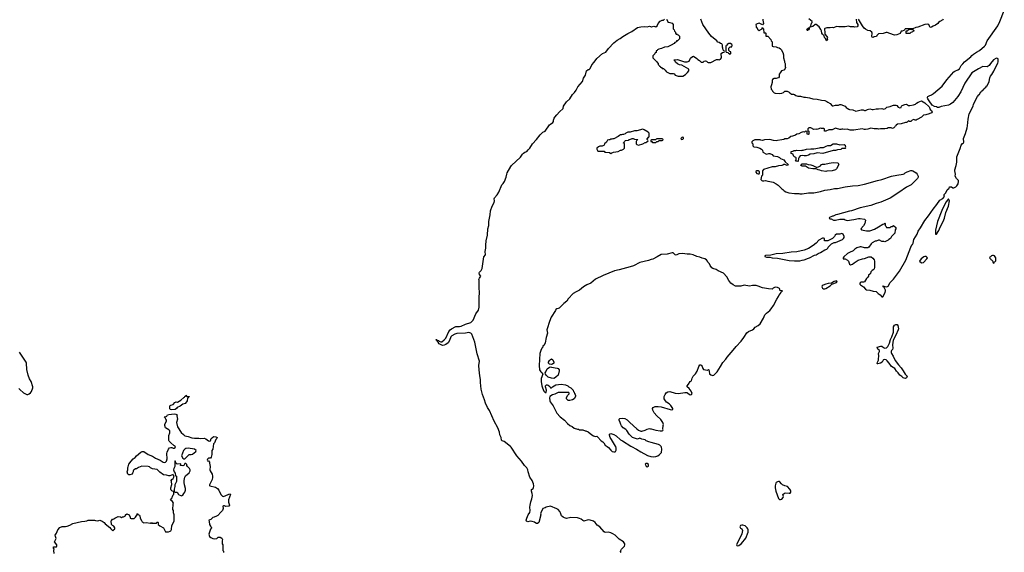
# Model space of a CAD drawing. Header units: inches. Extents: x 1934316 to 2140091, y 524953 to 667329.
# Tile 315 of 384: x 2068259 to 2086570, y 558033 to 567942. Entities that reach past the tile are written whole.
import ezdxf

# ---------------------------------------------------------------- set-up
doc = ezdxf.new("R2010")
doc.units = ezdxf.units.IN
doc.header["$MEASUREMENT"] = 0
for name, color, linetype in [('C0565', 7, 'Continuous'), ('C0566', 7, 'Continuous'), ('C0575', 7, 'Continuous'), ('C0576', 7, 'Continuous'), ('C0585', 7, 'Continuous'), ('C0586', 7, 'Continuous')]:
    doc.layers.add(name, color=color, linetype=linetype)

msp = doc.modelspace()

# ---------------------------------------------------------------- linework, layer by layer
at = {"layer": 'C0565', "color": 5, "elevation": 120}
for points in [[(2068900, 558010), (2068895, 558065), (2068898, 558098), (2068890, 558106), (2068889, 558130), (2068890, 558134), (2068930, 558134), (2068942, 558138), (2068947, 558153), (2068948, 558170), (2068909, 558230), (2068938, 558290), (2068928, 558308), (2068927, 558327), (2068918, 558350), (2068942, 558390), (2068968, 558450), (2069006, 558494), (2069050, 558511), (2069110, 558511), (2069142, 558518), (2069190, 558536), (2069250, 558571), (2069410, 558606), (2069470, 558611), (2069510, 558621), (2069530, 558631), (2069650, 558632), (2069670, 558622), (2069710, 558618), (2069750, 558631), (2069790, 558615), (2069830, 558586), (2069846, 558566), (2069937, 558497), (2069952, 558470), (2069990, 558434), (2070000, 558444)], [(2070000, 558523), (2069986, 558530), (2069968, 558548), (2069963, 558617), (2069970, 558634), (2069986, 558650), (2070000, 558652)]]:
    msp.add_lwpolyline(points, dxfattribs=at)
at = {"layer": 'C0566', "color": 5, "elevation": 140}
msp.add_lwpolyline([(2068242, 561082), (2068260, 561060), (2068330, 561003), (2068390, 560971), (2068409, 560971), (2068438, 560982), (2068460, 561000), (2068477, 561023), (2068504, 561090), (2068505, 561110), (2068474, 561210), (2068441, 561261), (2068417, 561330), (2068392, 561432), (2068384, 561550), (2068378, 561570), (2068255, 561755)], dxfattribs=at)
at = {"layer": 'C0575', "color": 5, "elevation": 120}
for points in [[(2070000, 558652), (2070007, 558653), (2070026, 558670), (2070090, 558698), (2070132, 558692), (2070150, 558682), (2070168, 558692), (2070187, 558693), (2070216, 558704), (2070226, 558710), (2070226, 558730), (2070250, 558752), (2070294, 558730), (2070312, 558690), (2070314, 558670), (2070330, 558662), (2070390, 558662), (2070415, 558685), (2070436, 558724), (2070446, 558730), (2070446, 558750), (2070450, 558754), (2070458, 558738), (2070484, 558724), (2070492, 558712), (2070502, 558670), (2070524, 558624), (2070538, 558598), (2070550, 558594), (2070562, 558582), (2070610, 558585), (2070690, 558574), (2070702, 558578), (2070710, 558594), (2070718, 558578), (2070730, 558574), (2070790, 558574), (2070802, 558578), (2070810, 558594), (2070830, 558594), (2070834, 558590), (2070834, 558550), (2070864, 558524), (2070934, 558490), (2070970, 558414), (2071027, 558413), (2071056, 558424), (2071070, 558434), (2071080, 558460), (2071088, 558530), (2071129, 558610), (2071129, 558730), (2071118, 558770), (2071118, 558810), (2071109, 558830), (2071115, 558930), (2071122, 558950), (2071100, 558980), (2071076, 558996), (2071066, 559010), (2071096, 559044), (2071098, 559070), (2071116, 559104), (2071127, 559113), (2071127, 559147), (2071122, 559162), (2071090, 559178), (2071078, 559190), (2071068, 559210), (2071068, 559230), (2071088, 559292), (2071082, 559350), (2071075, 559370), (2071088, 559390), (2071113, 559407), (2071128, 559430), (2071129, 559450), (2071115, 559475), (2071110, 559478), (2071050, 559454), (2071030, 559454), (2070986, 559470), (2070935, 559475), (2070862, 559522), (2070837, 559557), (2070814, 559574), (2070730, 559586), (2070690, 559606), (2070670, 559623), (2070649, 559629), (2070530, 559633), (2070467, 559613), (2070430, 559589), (2070411, 559589), (2070390, 559566), (2070378, 559562), (2070372, 559548), (2070371, 559530), (2070354, 559506), (2070350, 559489), (2070310, 559475), (2070290, 559474), (2070270, 559484), (2070259, 559530), (2070268, 559570), (2070268, 559610), (2070278, 559622), (2070282, 559650), (2070289, 559670), (2070329, 559730), (2070369, 559770), (2070404, 559796), (2070430, 559831), (2070510, 559895), (2070538, 559910), (2070570, 559910), (2070650, 559850), (2070730, 559822), (2070783, 559783), (2070870, 559750), (2070930, 559713), (2070950, 559707), (2070969, 559711), (2070990, 559727), (2071002, 559770), (2070997, 559870), (2071003, 559897), (2071028, 559952), (2071046, 559974), (2071070, 559984), (2071090, 559983), (2071110, 559971), (2071130, 559968), (2071156, 559990), (2071152, 560000)], [(2071858, 560000), (2071851, 559949), (2071834, 559930), (2071832, 559852), (2071818, 559802), (2071810, 559786), (2071770, 559786), (2071750, 559766), (2071745, 559750), (2071750, 559734), (2071773, 559733), (2071791, 559711), (2071791, 559689), (2071803, 559630), (2071794, 559570), (2071801, 559550), (2071839, 559490), (2071847, 559450), (2071847, 559427), (2071838, 559390), (2071788, 559290), (2071790, 559274), (2071792, 559270), (2071903, 559243), (2071940, 559220), (2071964, 559190), (2071999, 559110), (2072030, 559076), (2072050, 559071), (2072134, 559106), (2072150, 559118), (2072170, 559122), (2072182, 559110), (2072159, 559061), (2072144, 559010), (2072143, 558963), (2072158, 558910), (2072151, 558889), (2072090, 558888), (2072070, 558898), (2072050, 558898), (2072034, 558890), (2072045, 558850), (2072031, 558810), (2072002, 558778), (2071941, 558719), (2071917, 558703), (2071874, 558690), (2071850, 558678), (2071815, 558645), (2071774, 558630), (2071784, 558604), (2071787, 558550), (2071810, 558518), (2071822, 558510), (2071825, 558490), (2071810, 558466), (2071787, 558410), (2071779, 558370), (2071786, 558330), (2071812, 558310), (2071850, 558291), (2071875, 558285), (2071927, 558293), (2071950, 558314), (2071990, 558314), (2072017, 558297), (2072032, 558270), (2072024, 558244), (2072022, 558190), (2072034, 558170), (2072034, 558070), (2072052, 558052), (2072052, 558030)], [(2079445, 558030), (2079435, 558050), (2079437, 558070), (2079450, 558090), (2079490, 558128), (2079505, 558150), (2079512, 558170), (2079511, 558190), (2079485, 558230), (2079410, 558275), (2079331, 558351), (2079290, 558380), (2079250, 558398), (2079210, 558410), (2079150, 558404), (2079130, 558415), (2079046, 558510), (2078999, 558539), (2078960, 558590), (2078930, 558611), (2078870, 558634), (2078830, 558636), (2078750, 558614), (2078730, 558622), (2078698, 558650), (2078670, 558664), (2078630, 558673), (2078510, 558679), (2078430, 558664), (2078390, 558673), (2078364, 558684), (2078334, 558710), (2078315, 558770), (2078305, 558790), (2078270, 558827), (2078250, 558840), (2078130, 558889), (2078050, 558873), (2078030, 558861), (2077990, 558848), (2077950, 558766), (2077947, 558747), (2077951, 558730), (2077911, 558590), (2077891, 558569), (2077870, 558568), (2077855, 558575), (2077830, 558595), (2077790, 558609), (2077750, 558614), (2077710, 558602), (2077686, 558610), (2077678, 558630), (2077682, 558650), (2077693, 558667), (2077715, 558730), (2077745, 558775), (2077754, 558810), (2077749, 558870), (2077754, 558910), (2077765, 558970), (2077785, 559030), (2077795, 559090), (2077792, 559130), (2077776, 559170), (2077774, 559190), (2077780, 559200), (2077810, 559218), (2077817, 559230), (2077820, 559270), (2077812, 559310), (2077787, 559370), (2077748, 559430), (2077716, 559530), (2077710, 559570), (2077690, 559606), (2077644, 559650), (2077592, 559730), (2077503, 559830), (2077400, 559990), (2077387, 560000)], [(2079185, 560000), (2079210, 559981), (2079250, 559931), (2079278, 559910), (2079310, 559901), (2079336, 559904), (2079342, 559910), (2079349, 559931), (2079354, 559970), (2079345, 560000)], [(2079639, 560000), (2079730, 559953), (2079810, 559900), (2079935, 559835), (2079996, 559816), (2080000, 559815)], [(2070000, 558444), (2070026, 558470), (2070028, 558490), (2070010, 558518), (2070000, 558523)]]:
    msp.add_lwpolyline(points, dxfattribs=at)
for points in [[(2071390, 559972), (2071350, 559967), (2071327, 559953), (2071304, 559930), (2071268, 559830), (2071290, 559785), (2071310, 559772), (2071330, 559772), (2071410, 559852), (2071450, 559852), (2071470, 559858), (2071534, 559910), (2071541, 559930), (2071510, 559954)], [(2071150, 559735), (2071145, 559730), (2071142, 559710), (2071141, 559630), (2071125, 559590), (2071122, 559570), (2071130, 559532), (2071152, 559508), (2071158, 559458), (2071172, 559450), (2071174, 559350), (2071142, 559290), (2071144, 559256), (2071132, 559210), (2071134, 559170), (2071138, 559158), (2071150, 559154), (2071190, 559154), (2071214, 559110), (2071270, 559082), (2071290, 559094), (2071313, 559127), (2071329, 559151), (2071342, 559190), (2071343, 559223), (2071324, 559290), (2071319, 559330), (2071319, 559370), (2071329, 559431), (2071343, 559457), (2071410, 559514), (2071428, 559550), (2071428, 559570), (2071418, 559590), (2071378, 559630), (2071368, 559650), (2071367, 559667), (2071350, 559686), (2071330, 559686), (2071314, 559650), (2071290, 559642), (2071250, 559646), (2071248, 559652), (2071258, 559662), (2071255, 559675), (2071250, 559678), (2071190, 559674), (2071166, 559690), (2071158, 559710), (2071158, 559730)], [(2079930, 559686), (2079910, 559686), (2079894, 559670), (2079910, 559634), (2079930, 559622), (2079950, 559634), (2079955, 559650), (2079950, 559666)]]:
    msp.add_lwpolyline(points, close=True, dxfattribs=at)
at = {"layer": 'C0576', "color": 5, "elevation": 120}
for points in [[(2077387, 560000), (2077270, 560093), (2077230, 560109), (2077221, 560121), (2077210, 560168), (2077190, 560218), (2077182, 560270), (2077150, 560349), (2077082, 560470), (2076996, 560670), (2076958, 560730), (2076922, 560810), (2076906, 560870), (2076864, 560970), (2076842, 561070), (2076831, 561190), (2076831, 561250), (2076817, 561317), (2076803, 561430), (2076800, 561510), (2076807, 561590), (2076768, 561728), (2076723, 561943), (2076670, 562090), (2076650, 562112), (2076610, 562122), (2076549, 562109), (2076390, 562105), (2076350, 562092), (2076298, 562062), (2076279, 562041), (2076250, 561975), (2076225, 561930), (2076183, 561897), (2076150, 561885), (2076130, 561883), (2076110, 561887), (2076062, 561910), (2076040, 561940), (2076008, 561972), (2076006, 561990), (2076010, 561992), (2076022, 561982), (2076050, 561971), (2076061, 561961), (2076090, 561951), (2076110, 561951), (2076155, 561985), (2076184, 562016), (2076241, 562139), (2076264, 562170), (2076290, 562190), (2076370, 562231), (2076390, 562236), (2076436, 562236), (2076470, 562242), (2076550, 562277), (2076651, 562309), (2076690, 562350), (2076739, 562470), (2076790, 562538), (2076805, 562595), (2076802, 562790), (2076807, 562850), (2076801, 562970), (2076805, 563090), (2076799, 563110), (2076810, 563136), (2076835, 563170), (2076810, 563199), (2076804, 563230), (2076810, 563243), (2076844, 563276), (2076859, 563310), (2076889, 563530), (2076919, 563570), (2076917, 563630), (2076929, 563690), (2076929, 563750), (2076937, 563830), (2076957, 563930), (2076966, 564050), (2076985, 564110), (2076981, 564190), (2077007, 564310), (2077014, 564386), (2077046, 564470), (2077081, 564539), (2077086, 564570), (2077085, 564610), (2077089, 564630), (2077136, 564684), (2077167, 564733), (2077223, 564870), (2077250, 564897), (2077272, 564930), (2077303, 565010), (2077316, 565070), (2077326, 565090), (2077390, 565210), (2077407, 565230), (2077575, 565385), (2077610, 565441), (2077630, 565461), (2077650, 565475), (2077689, 565491), (2077717, 565523), (2077749, 565551), (2077797, 565630), (2077870, 565711), (2077940, 565800), (2077990, 565848), (2078034, 565870), (2078110, 565983), (2078130, 566001), (2078175, 566030), (2078189, 566050), (2078189, 566071), (2078199, 566110), (2078209, 566130), (2078249, 566170), (2078295, 566230), (2078364, 566290), (2078375, 566330), (2078430, 566411), (2078489, 566471), (2078542, 566550), (2078576, 566584), (2078609, 566630), (2078637, 566690), (2078725, 566790), (2078745, 566855), (2078779, 566910), (2078802, 566990), (2078830, 567012), (2078850, 567018), (2078870, 567036), (2078899, 567101), (2078941, 567150), (2078990, 567221), (2079099, 567310), (2079160, 567340), (2079210, 567403), (2079310, 567511), (2079370, 567563), (2079427, 567593), (2079475, 567630), (2079570, 567686), (2079640, 567720), (2079750, 567795), (2079810, 567811), (2079870, 567815), (2079930, 567811), (2079970, 567822), (2079992, 567812), (2080000, 567811)], [(2080000, 565703), (2079998, 565702), (2079994, 565690), (2079998, 565678), (2080000, 565677)], [(2080000, 563479), (2079950, 563462), (2079790, 563424), (2079675, 563365), (2079615, 563345), (2079410, 563288), (2079318, 563270), (2079110, 563185), (2078970, 563112), (2078881, 563039), (2078806, 563010), (2078746, 562970), (2078670, 562909), (2078610, 562881), (2078554, 562846), (2078459, 562750), (2078436, 562704), (2078379, 562661), (2078290, 562575), (2078270, 562566), (2078250, 562565), (2078230, 562549), (2078222, 562530), (2078143, 562410), (2078109, 562330), (2078068, 562190), (2078065, 562170), (2078072, 562110), (2078050, 562030), (2078034, 561930), (2078010, 561889), (2077985, 561870), (2077986, 561850), (2077970, 561834), (2077950, 561789), (2077935, 561730), (2077919, 561510), (2077928, 561430), (2077950, 561391), (2077972, 561370), (2077985, 561350), (2077956, 561264), (2077959, 561210), (2077972, 561130), (2077983, 561090), (2078009, 561029), (2078030, 561009), (2078050, 561007), (2078053, 561047), (2078040, 561110), (2078040, 561130), (2078053, 561147), (2078070, 561150), (2078090, 561143), (2078117, 561117), (2078130, 561095), (2078150, 561091), (2078170, 561111), (2078230, 561147), (2078330, 561159), (2078410, 561151), (2078454, 561130), (2078472, 561112), (2078510, 561092), (2078554, 561050), (2078558, 561018), (2078573, 561013), (2078574, 560990), (2078592, 560972), (2078598, 560950), (2078598, 560930), (2078570, 560889), (2078542, 560870), (2078490, 560855), (2078470, 560855), (2078460, 560860), (2078429, 560890), (2078429, 560911), (2078450, 560954), (2078476, 560984), (2078476, 560996), (2078470, 561006), (2078290, 561009), (2078270, 561005), (2078210, 560973), (2078170, 560961), (2078116, 560930), (2078111, 560910), (2078116, 560850), (2078124, 560830), (2078177, 560757), (2078250, 560621), (2078310, 560551), (2078393, 560493), (2078448, 560428), (2078490, 560391), (2078531, 560371), (2078570, 560345), (2078630, 560325), (2078650, 560322), (2078670, 560312), (2078730, 560312), (2078773, 560293), (2078790, 560292), (2078830, 560272), (2078897, 560217), (2078930, 560198), (2078970, 560186), (2078991, 560191), (2079004, 560184), (2079072, 560110), (2079102, 560090), (2079122, 560070), (2079150, 560026), (2079185, 560000)], [(2071152, 560000), (2071148, 560010), (2071123, 560023), (2071067, 560067), (2071040, 560100), (2071035, 560115), (2071034, 560206), (2071050, 560254), (2071049, 560290), (2071030, 560313), (2070969, 560349), (2070955, 560390), (2070955, 560410), (2070962, 560430), (2070989, 560470), (2070989, 560490), (2070975, 560510), (2070966, 560534), (2070966, 560546), (2070954, 560546), (2070946, 560554), (2070970, 560552), (2070993, 560567), (2071009, 560590), (2071030, 560597), (2071130, 560608), (2071162, 560602), (2071186, 560590), (2071183, 560570), (2071191, 560510), (2071176, 560450), (2071196, 560370), (2071264, 560264), (2071303, 560223), (2071330, 560203), (2071390, 560188), (2071463, 560163), (2071510, 560156), (2071590, 560156), (2071630, 560150), (2071690, 560156), (2071723, 560143), (2071770, 560106), (2071790, 560098), (2071808, 560110), (2071822, 560150), (2071850, 560178), (2071870, 560185), (2071904, 560184), (2071931, 560171), (2071922, 560150), (2071906, 560134), (2071882, 560070), (2071865, 560050), (2071858, 560000)], [(2080000, 560079), (2079962, 560090), (2079909, 560110), (2079890, 560124), (2079830, 560137), (2079790, 560155), (2079750, 560139), (2079690, 560155), (2079658, 560170), (2079595, 560230), (2079550, 560299), (2079530, 560319), (2079484, 560350), (2079449, 560389), (2079439, 560410), (2079429, 560449), (2079408, 560490), (2079407, 560513), (2079420, 560520), (2079470, 560531), (2079510, 560523), (2079555, 560495), (2079590, 560466), (2079606, 560446), (2079733, 560333), (2079770, 560303), (2079810, 560285), (2079830, 560286), (2079892, 560308), (2079930, 560326), (2079970, 560335), (2079990, 560333), (2080000, 560330)], [(2079345, 560000), (2079342, 560010), (2079262, 560130), (2079242, 560170), (2079228, 560210), (2079226, 560230), (2079250, 560242), (2079310, 560225), (2079350, 560201), (2079430, 560125), (2079470, 560107), (2079627, 560007), (2079639, 560000)]]:
    msp.add_lwpolyline(points, dxfattribs=at)
for points in [[(2079850, 565902), (2079736, 565876), (2079690, 565875), (2079610, 565848), (2079570, 565848), (2079534, 565830), (2079522, 565818), (2079490, 565808), (2079470, 565808), (2079450, 565798), (2079430, 565798), (2079414, 565790), (2079390, 565766), (2079310, 565728), (2079290, 565728), (2079270, 565718), (2079250, 565718), (2079232, 565708), (2079213, 565707), (2079190, 565698), (2079170, 565666), (2079134, 565630), (2079131, 565609), (2079090, 565586), (2079050, 565586), (2079024, 565576), (2078994, 565550), (2078994, 565530), (2079010, 565494), (2079130, 565494), (2079138, 565478), (2079150, 565474), (2079227, 565473), (2079250, 565454), (2079270, 565462), (2079303, 565477), (2079390, 565492), (2079430, 565512), (2079450, 565512), (2079486, 565530), (2079506, 565550), (2079506, 565630), (2079502, 565642), (2079490, 565646), (2079487, 565653), (2079502, 565658), (2079507, 565673), (2079528, 565692), (2079582, 565698), (2079588, 565712), (2079607, 565713), (2079648, 565732), (2079670, 565732), (2079690, 565722), (2079753, 565713), (2079750, 565706), (2079738, 565702), (2079725, 565675), (2079725, 565630), (2079737, 565617), (2079765, 565605), (2079846, 565630), (2079890, 565654), (2079910, 565654), (2079927, 565673), (2079942, 565678), (2079946, 565690), (2079942, 565702), (2079926, 565710), (2079926, 565730), (2079942, 565738), (2079950, 565754), (2079962, 565758), (2079967, 565773), (2079966, 565830), (2079946, 565850), (2079874, 565894)], [(2078150, 561529), (2078110, 561534), (2078094, 561550), (2078094, 561570), (2078110, 561602), (2078130, 561622), (2078150, 561632), (2078175, 561615), (2078191, 561570), (2078191, 561550), (2078170, 561534)], [(2078190, 561269), (2078146, 561270), (2078090, 561294), (2078049, 561330), (2078035, 561350), (2078034, 561370), (2078041, 561390), (2078070, 561445), (2078110, 561476), (2078130, 561481), (2078150, 561479), (2078256, 561456), (2078272, 561450), (2078292, 561430), (2078292, 561410), (2078271, 561330), (2078230, 561289), (2078206, 561274)], [(2071370, 560934), (2071410, 560934), (2071410, 560926), (2071398, 560922), (2071390, 560906), (2071378, 560902), (2071372, 560850), (2071362, 560830), (2071337, 560803), (2071290, 560789), (2071245, 560755), (2071190, 560728), (2071174, 560706), (2071150, 560688), (2071090, 560681), (2071059, 560690), (2071048, 560710), (2071048, 560750), (2071056, 560764), (2071069, 560771), (2071110, 560782), (2071142, 560818), (2071168, 560832), (2071195, 560825), (2071258, 560862), (2071310, 560914), (2071322, 560918), (2071330, 560934), (2071342, 560938), (2071350, 560954), (2071358, 560938)]]:
    msp.add_lwpolyline(points, close=True, dxfattribs=at)
at = {"layer": 'C0585', "color": 5, "elevation": 120}
msp.add_lwpolyline([(2080000, 559815), (2080050, 559807), (2080090, 559814), (2080129, 559830), (2080156, 559850), (2080193, 559890), (2080203, 559950), (2080195, 559990), (2080189, 560000)], dxfattribs=at)
for points in [[(2082370, 559353), (2082350, 559347), (2082330, 559330), (2082323, 559317), (2082306, 559270), (2082307, 559230), (2082321, 559170), (2082370, 559034), (2082390, 559015), (2082410, 559013), (2082430, 559022), (2082457, 559050), (2082461, 559070), (2082453, 559110), (2082485, 559135), (2082510, 559142), (2082569, 559131), (2082590, 559135), (2082600, 559150), (2082598, 559170), (2082592, 559192), (2082579, 559210), (2082537, 559257), (2082491, 559269), (2082448, 559288), (2082425, 559305), (2082390, 559350)], [(2081710, 558538), (2081690, 558538), (2081665, 558530), (2081654, 558510), (2081663, 558483), (2081674, 558474), (2081691, 558470), (2081698, 558438), (2081690, 558375), (2081590, 558170), (2081598, 558158), (2081610, 558152), (2081630, 558158), (2081681, 558199), (2081763, 558297), (2081805, 558410), (2081809, 558450), (2081803, 558470), (2081790, 558490), (2081750, 558523)]]:
    msp.add_lwpolyline(points, close=True, dxfattribs=at)
at = {"layer": 'C0586', "color": 5, "elevation": 120}
for points in [[(2082078, 567950), (2082078, 567930), (2082091, 567869), (2082073, 567847), (2082010, 567875), (2081975, 567865), (2081952, 567850), (2081953, 567813), (2081958, 567798), (2081974, 567790), (2081978, 567758), (2081990, 567754), (2082010, 567734), (2082028, 567752), (2082066, 567770), (2082066, 567790), (2082070, 567794), (2082078, 567778), (2082090, 567774), (2082098, 567698), (2082130, 567694), (2082134, 567690), (2082134, 567650), (2082138, 567638), (2082170, 567634), (2082230, 567574), (2082234, 567550), (2082254, 567530), (2082254, 567450), (2082270, 567442), (2082330, 567434), (2082350, 567422), (2082380, 567420), (2082410, 567402), (2082422, 567390), (2082450, 567334), (2082465, 567290), (2082465, 567230), (2082485, 567170), (2082485, 567150), (2082493, 567127), (2082494, 567070), (2082502, 567050), (2082482, 567010), (2082470, 567002), (2082428, 566992), (2082402, 566950), (2082382, 566930), (2082384, 566876), (2082370, 566858), (2082344, 566856), (2082330, 566846), (2082290, 566848), (2082262, 566830), (2082252, 566810), (2082253, 566773), (2082238, 566730), (2082231, 566690), (2082232, 566650), (2082252, 566630), (2082262, 566610), (2082290, 566582), (2082310, 566572), (2082390, 566571), (2082430, 566572), (2082466, 566590), (2082490, 566614), (2082530, 566611), (2082570, 566592), (2082580, 566580), (2082610, 566558), (2082650, 566558), (2082670, 566551), (2082692, 566530), (2082730, 566516), (2082780, 566520), (2082842, 566502), (2082870, 566501), (2082950, 566486), (2083008, 566468), (2083090, 566466), (2083170, 566447), (2083230, 566441), (2083270, 566422), (2083286, 566406), (2083330, 566385), (2083370, 566342), (2083380, 566340), (2083390, 566338), (2083430, 566351), (2083487, 566353), (2083510, 566362), (2083530, 566362), (2083610, 566331), (2083626, 566306), (2083650, 566298), (2083677, 566277), (2083691, 566271), (2083750, 566265), (2083810, 566242), (2083910, 566265), (2083944, 566264), (2083970, 566252), (2083990, 566252), (2084026, 566270), (2084070, 566282), (2084110, 566271), (2084131, 566271), (2084190, 566282), (2084230, 566282), (2084290, 566292), (2084330, 566274), (2084358, 566290), (2084386, 566314), (2084450, 566324), (2084490, 566346), (2084510, 566351), (2084550, 566351), (2084570, 566346), (2084597, 566317), (2084630, 566301), (2084652, 566308), (2084659, 566330), (2084670, 566345), (2084717, 566363), (2084750, 566367), (2084790, 566346), (2084810, 566343), (2084883, 566357), (2084918, 566370), (2084938, 566390), (2084968, 566410), (2085030, 566431), (2085090, 566393), (2085170, 566322), (2085179, 566310), (2085193, 566273), (2085216, 566250), (2085220, 566240), (2085231, 566229), (2085230, 566226), (2085214, 566210), (2085174, 566190), (2085110, 566169), (2085070, 566168), (2085032, 566130), (2084950, 566082), (2084930, 566075), (2084910, 566075), (2084890, 566082), (2084854, 566070), (2084830, 566048), (2084808, 566048), (2084790, 566058), (2084774, 566050), (2084764, 566036), (2084750, 566029), (2084730, 566029), (2084650, 566002), (2084584, 565996), (2084558, 565982), (2084553, 565967), (2084538, 565962), (2084534, 565950), (2084514, 565930), (2084490, 565918), (2084467, 565927), (2084410, 565928), (2084390, 565918), (2084350, 565909), (2084270, 565909), (2084230, 565904), (2084209, 565909), (2084149, 565909), (2084090, 565922), (2084034, 565906), (2083990, 565901), (2083970, 565901), (2083927, 565913), (2083770, 565884), (2083749, 565889), (2083706, 565886), (2083650, 565902), (2083590, 565898), (2083570, 565906), (2083550, 565906), (2083530, 565898), (2083510, 565898), (2083490, 565908), (2083470, 565909), (2083430, 565922), (2083370, 565895), (2083305, 565895), (2083251, 565869), (2083230, 565868), (2083226, 565870), (2083226, 565910), (2083215, 565915), (2083170, 565915), (2083150, 565922), (2083130, 565918), (2083090, 565898), (2083070, 565902), (2083030, 565898), (2082970, 565928), (2082933, 565927), (2082914, 565910), (2082918, 565878), (2082934, 565870), (2082934, 565810), (2082930, 565808), (2082906, 565810), (2082906, 565850), (2082902, 565862), (2082870, 565866), (2082852, 565848), (2082830, 565855), (2082790, 565842), (2082750, 565818), (2082714, 565810), (2082686, 565794), (2082630, 565774), (2082602, 565770), (2082560, 565740), (2082530, 565726), (2082490, 565728), (2082467, 565713), (2082435, 565705), (2082350, 565695), (2082330, 565688), (2082276, 565696), (2082210, 565713), (2082110, 565705), (2082070, 565695), (2082041, 565701), (2082030, 565708), (2081930, 565706), (2081894, 565690), (2081874, 565670), (2081874, 565650), (2081892, 565632), (2081893, 565593), (2081910, 565574), (2081970, 565572), (2082022, 565550), (2082054, 565530), (2082070, 565514), (2082078, 565478), (2082150, 565442), (2082190, 565451), (2082211, 565451), (2082251, 565431), (2082274, 565410), (2082350, 565396), (2082390, 565376), (2082410, 565361), (2082470, 565332), (2082495, 565295), (2082551, 565250), (2082544, 565236), (2082531, 565229), (2082490, 565249), (2082470, 565249), (2082450, 565234), (2082434, 565230), (2082370, 565224), (2082310, 565204), (2082250, 565203), (2082090, 565155), (2082071, 565130), (2082074, 565050), (2082052, 565028), (2082045, 564970), (2082058, 564950), (2082070, 564941), (2082098, 564942), (2082130, 564952), (2082170, 564936), (2082211, 564931), (2082270, 564916), (2082330, 564891), (2082364, 564864), (2082432, 564792), (2082450, 564782), (2082477, 564757), (2082510, 564738), (2082562, 564722), (2082670, 564706), (2082750, 564706), (2082770, 564701), (2082810, 564701), (2082930, 564721), (2083030, 564721), (2083150, 564745), (2083230, 564768), (2083330, 564783), (2083410, 564801), (2083470, 564803), (2083610, 564831), (2083749, 564851), (2083850, 564855), (2083970, 564879), (2084210, 564951), (2084290, 564967), (2084470, 565031), (2084569, 565051), (2084690, 565065), (2084709, 565071), (2084728, 565090), (2084766, 565114), (2084830, 565138), (2084850, 565138), (2084871, 565131), (2084931, 565091), (2084952, 565070), (2084971, 565030), (2084971, 565010), (2084958, 564990), (2084836, 564870), (2084750, 564824), (2084610, 564724), (2084450, 564624), (2084274, 564546), (2084190, 564524), (2084090, 564488), (2083890, 564439), (2083730, 564384), (2083690, 564377), (2083470, 564315), (2083434, 564310), (2083390, 564288), (2083373, 564287), (2083318, 564262), (2083314, 564250), (2083330, 564234), (2083350, 564234), (2083392, 564212), (2083432, 564212), (2083510, 564231), (2083590, 564231), (2083610, 564218), (2083650, 564208), (2083770, 564224), (2083857, 564243), (2083890, 564244), (2083973, 564233), (2083991, 564210), (2083976, 564150), (2083954, 564106), (2083902, 564050), (2083914, 564030), (2084010, 564011), (2084050, 564011), (2084070, 564016), (2084153, 564047), (2084233, 564087), (2084310, 564138), (2084338, 564142), (2084350, 564154), (2084354, 564150), (2084354, 564110), (2084373, 564093), (2084378, 564078), (2084390, 564074), (2084450, 564074), (2084468, 564092), (2084487, 564093), (2084510, 564112), (2084550, 564074), (2084552, 564050), (2084542, 564030), (2084534, 563970), (2084470, 563906), (2084452, 563870), (2084425, 563855), (2084410, 563838), (2084350, 563808), (2084330, 563818), (2084290, 563818), (2084250, 563838), (2084230, 563838), (2084190, 563822), (2084170, 563819), (2084112, 563790), (2084091, 563769), (2084051, 563709), (2084030, 563698), (2083970, 563698), (2083910, 563715), (2083890, 563714), (2083830, 563695), (2083792, 563670), (2083761, 563639), (2083688, 563612), (2083651, 563590), (2083585, 563530), (2083572, 563510), (2083574, 563494), (2083610, 563492), (2083652, 563470), (2083671, 563451), (2083690, 563394), (2083710, 563382), (2083749, 563391), (2083780, 563420), (2083850, 563471), (2083930, 563491), (2083970, 563496), (2084050, 563532), (2084092, 563532), (2084124, 563504), (2084150, 563474), (2084158, 563450), (2084158, 563330), (2084151, 563309), (2084144, 563296), (2084110, 563275), (2084087, 563253), (2084080, 563220), (2084070, 563208), (2084042, 563190), (2084042, 563170), (2084032, 563150), (2084005, 563130), (2083970, 563066), (2083950, 563058), (2083910, 563058), (2083890, 563046), (2083882, 563030), (2083884, 563024), (2083894, 563010), (2083950, 562972), (2083990, 562928), (2084010, 562919), (2084069, 562909), (2084130, 562891), (2084190, 562887), (2084225, 562850), (2084262, 562822), (2084290, 562785), (2084310, 562785), (2084354, 562866), (2084361, 562899), (2084361, 562910), (2084344, 562944), (2084337, 562957), (2084315, 562970), (2084318, 562978), (2084308, 562990), (2084322, 562982), (2084330, 562985), (2084350, 562977), (2084386, 562974), (2084413, 562987), (2084446, 563050), (2084510, 563114), (2084619, 563261), (2084737, 563470), (2084830, 563712), (2084850, 563752), (2084860, 563760), (2084876, 563784), (2084889, 563850), (2084947, 563950), (2084969, 564010), (2085013, 564067), (2085090, 564203), (2085163, 564290), (2085250, 564416), (2085317, 564503), (2085370, 564585), (2085426, 564614), (2085458, 564650), (2085449, 564670), (2085449, 564690), (2085480, 564720), (2085510, 564774), (2085546, 564810), (2085548, 564830), (2085590, 564834), (2085610, 564814), (2085630, 564814), (2085670, 564832), (2085690, 564852), (2085714, 564890), (2085718, 564930), (2085715, 564950), (2085678, 564990), (2085658, 565030), (2085662, 565070), (2085649, 565130), (2085649, 565150), (2085674, 565226), (2085686, 565290), (2085686, 565390), (2085752, 565548), (2085770, 565610), (2085790, 565639), (2085809, 565651), (2085816, 565664), (2085809, 565730), (2085850, 565825), (2085878, 565930), (2085886, 565970), (2085897, 566090), (2085919, 566190), (2085989, 566330), (2085999, 566370), (2086070, 566512), (2086096, 566544), (2086108, 566552), (2086130, 566594), (2086142, 566598), (2086146, 566610), (2086162, 566618), (2086167, 566633), (2086182, 566638), (2086187, 566653), (2086230, 566694), (2086235, 566705), (2086250, 566714), (2086290, 566794), (2086303, 566857), (2086315, 566890), (2086335, 566925), (2086377, 566983), (2086406, 567054), (2086449, 567130), (2086455, 567155), (2086454, 567214), (2086430, 567228), (2086410, 567222), (2086370, 567195), (2086311, 567129), (2086290, 567088), (2086250, 567066), (2086170, 567068), (2086090, 567028), (2086031, 566989), (2085965, 566955), (2085837, 566763), (2085759, 566601), (2085707, 566513), (2085610, 566404), (2085571, 566370), (2085530, 566353), (2085394, 566326), (2085350, 566308), (2085330, 566308), (2085310, 566319), (2085270, 566324), (2085230, 566354), (2085170, 566429), (2085147, 566470), (2085139, 566490), (2085142, 566498), (2085149, 566510), (2085170, 566526), (2085215, 566545), (2085252, 566568), (2085414, 566706), (2085500, 566820), (2085629, 566970), (2085650, 566986), (2085708, 567010), (2085738, 567030), (2085769, 567090), (2085800, 567120), (2085830, 567158), (2085949, 567250), (2085967, 567273), (2086000, 567300), (2086050, 567336), (2086110, 567371), (2086204, 567450), (2086219, 567470), (2086253, 567550), (2086449, 567830), (2086489, 567910), (2086570, 568112)], [(2080000, 567811), (2080010, 567811), (2080050, 567821), (2080090, 567811), (2080114, 567826), (2080130, 567872), (2080170, 567911), (2080210, 567932), (2080230, 567934), (2080250, 567952)], [(2080290, 567952), (2080314, 567906), (2080314, 567894), (2080352, 567892), (2080390, 567874), (2080413, 567853), (2080414, 567770), (2080433, 567753), (2080434, 567730), (2080454, 567710), (2080454, 567690), (2080470, 567674), (2080490, 567674), (2080498, 567658), (2080510, 567654), (2080530, 567634), (2080530, 567586), (2080494, 567550), (2080474, 567546), (2080471, 567529), (2080445, 567515), (2080430, 567498), (2080372, 567468), (2080310, 567438), (2080250, 567428), (2080197, 567403), (2080144, 567396), (2080118, 567382), (2080113, 567367), (2080098, 567362), (2080094, 567330), (2080078, 567322), (2080073, 567307), (2080034, 567270), (2080034, 567230), (2080104, 567164), (2080120, 567140), (2080131, 567131), (2080134, 567110), (2080154, 567090), (2080158, 567078), (2080170, 567074), (2080178, 567058), (2080193, 567053), (2080210, 567034), (2080230, 567034), (2080264, 567004), (2080280, 566980), (2080290, 566972), (2080350, 566942), (2080410, 566942), (2080430, 566932), (2080450, 566912), (2080507, 566893), (2080590, 566892), (2080640, 566920), (2080680, 566960), (2080706, 566990), (2080702, 567022), (2080570, 567098), (2080530, 567102), (2080490, 567118), (2080458, 567150), (2080442, 567182), (2080430, 567186), (2080426, 567194), (2080490, 567198), (2080531, 567191), (2080620, 567160), (2080670, 567158), (2080708, 567172), (2080736, 567224), (2080770, 567254), (2080790, 567262), (2080850, 567222), (2080870, 567202), (2080904, 567184), (2080930, 567154), (2080970, 567154), (2080988, 567172), (2081010, 567174), (2081034, 567170), (2081052, 567152), (2081065, 567145), (2081110, 567145), (2081220, 567200), (2081250, 567202), (2081270, 567196), (2081295, 567205), (2081309, 567230), (2081306, 567310), (2081330, 567334), (2081362, 567338), (2081366, 567350), (2081362, 567362), (2081347, 567367), (2081340, 567380), (2081338, 567410), (2081328, 567430), (2081327, 567467), (2081318, 567490), (2081290, 567498), (2081270, 567515), (2081245, 567525), (2081222, 567550), (2081126, 567626), (2081072, 567692), (2080965, 567850), (2080929, 567950)], [(2083814, 567950), (2083824, 567890), (2083845, 567850), (2083846, 567830), (2083832, 567810), (2083790, 567804), (2083770, 567809), (2083712, 567808), (2083670, 567819), (2083609, 567809), (2083490, 567809), (2083450, 567813), (2083391, 567789), (2083370, 567796), (2083329, 567789), (2083271, 567789), (2083230, 567775), (2083226, 567770), (2083226, 567750), (2083233, 567713), (2083234, 567674), (2083271, 567631), (2083279, 567610), (2083271, 567590), (2083281, 567570), (2083270, 567549), (2083249, 567570), (2083245, 567590), (2083229, 567610), (2083219, 567639), (2083189, 567670), (2083179, 567690), (2083172, 567732), (2083156, 567756), (2083129, 567810), (2083070, 567849), (2083050, 567849), (2083010, 567813), (2082962, 567802), (2082958, 567810), (2082977, 567843), (2082986, 567874), (2082999, 567890), (2082994, 567910), (2082937, 567957)], [(2085431, 567950), (2085424, 567936), (2085370, 567909), (2085346, 567890), (2085332, 567870), (2085290, 567838), (2085250, 567822), (2085218, 567802), (2085190, 567798), (2085178, 567818), (2085169, 567849), (2085150, 567861), (2085090, 567849), (2084959, 567801), (2084926, 567794), (2084866, 567774), (2084730, 567773), (2084725, 567770), (2084722, 567758), (2084702, 567738), (2084670, 567726), (2084650, 567726), (2084633, 567687), (2084570, 567662), (2084530, 567655), (2084510, 567659), (2084390, 567702), (2084370, 567702), (2084317, 567683), (2084230, 567678), (2084202, 567650), (2084194, 567630), (2084150, 567622), (2084130, 567609), (2084110, 567618), (2084106, 567630), (2084114, 567690), (2084108, 567710), (2084073, 567733), (2084030, 567741), (2083990, 567765), (2083966, 567786), (2083930, 567830), (2083861, 567950)], [(2080000, 565677), (2080013, 565673), (2080030, 565654), (2080090, 565654), (2080107, 565673), (2080130, 565674), (2080150, 565694), (2080210, 565694), (2080222, 565698), (2080226, 565710), (2080222, 565722), (2080210, 565726), (2080110, 565726), (2080098, 565722), (2080090, 565706), (2080010, 565706), (2080000, 565703)], [(2080000, 560330), (2080090, 560304), (2080169, 560291), (2080208, 560292), (2080222, 560298), (2080226, 560310), (2080222, 560322), (2080224, 560390), (2080229, 560410), (2080217, 560450), (2080181, 560501), (2080109, 560570), (2080058, 560630), (2080035, 560675), (2080029, 560710), (2080039, 560730), (2080074, 560746), (2080130, 560748), (2080190, 560739), (2080353, 560687), (2080377, 560683), (2080406, 560690), (2080404, 560710), (2080370, 560765), (2080336, 560796), (2080287, 560827), (2080266, 560850), (2080247, 560890), (2080244, 560930), (2080261, 560970), (2080281, 560999), (2080310, 561019), (2080350, 561023), (2080450, 560996), (2080510, 560990), (2080630, 561007), (2080665, 561005), (2080680, 561000), (2080714, 560970), (2080730, 560965), (2080753, 560967), (2080762, 560990), (2080748, 561030), (2080710, 561082), (2080674, 561110), (2080669, 561130), (2080697, 561163), (2080729, 561210), (2080754, 561226), (2080765, 561270), (2080786, 561310), (2080827, 561353), (2080860, 561400), (2080887, 561490), (2080910, 561518), (2080930, 561518), (2080938, 561510), (2080951, 561491), (2080965, 561450), (2080977, 561437), (2081010, 561425), (2081050, 561422), (2081070, 561432), (2081074, 561430), (2081084, 561404), (2081090, 561354), (2081110, 561334), (2081150, 561325), (2081170, 561326), (2081230, 561391), (2081295, 561490), (2081336, 561564), (2081390, 561628), (2081414, 561666), (2081530, 561793), (2081581, 561859), (2081676, 561964), (2081727, 562030), (2081784, 562116), (2081810, 562139), (2081890, 562172), (2081910, 562188), (2081937, 562223), (2081990, 562250), (2082030, 562286), (2082091, 562389), (2082119, 562450), (2082150, 562485), (2082208, 562532), (2082235, 562565), (2082276, 562624), (2082337, 562743), (2082369, 562790), (2082375, 562810), (2082409, 562850), (2082423, 562877), (2082446, 562890), (2082436, 562896), (2082404, 562904), (2082398, 562910), (2082398, 562930), (2082390, 562938), (2082350, 562958), (2082310, 562968), (2082270, 562948), (2082250, 562929), (2082187, 562933), (2082070, 562956), (2081990, 562987), (2081954, 562994), (2081890, 562996), (2081830, 562986), (2081730, 563002), (2081670, 562986), (2081610, 562982), (2081570, 562985), (2081527, 563007), (2081483, 563043), (2081449, 563089), (2081410, 563161), (2081350, 563224), (2081250, 563269), (2081212, 563292), (2081150, 563312), (2081128, 563328), (2081101, 563370), (2081090, 563398), (2081055, 563430), (2081048, 563450), (2081030, 563474), (2080998, 563490), (2080950, 563505), (2080910, 563526), (2080850, 563538), (2080786, 563570), (2080730, 563581), (2080670, 563582), (2080587, 563593), (2080517, 563583), (2080470, 563562), (2080450, 563569), (2080410, 563603), (2080390, 563605), (2080299, 563581), (2080187, 563573), (2080115, 563530), (2080031, 563489), (2080000, 563479)], [(2080189, 560000), (2080183, 560010), (2080166, 560026), (2080140, 560040), (2080000, 560079)]]:
    msp.add_lwpolyline(points, dxfattribs=at)
at = {"layer": 'C0586', "color": 5}
for points, elevation in [([(2082910, 567739), (2082901, 567741), (2082895, 567750), (2082910, 567775), (2082930, 567791), (2082954, 567794), (2082938, 567782), (2082939, 567770), (2082930, 567755)], 120), ([(2084746, 567686), (2084747, 567733), (2084770, 567734), (2084787, 567753), (2084800, 567760), (2084830, 567765), (2084850, 567762), (2084874, 567750), (2084893, 567733), (2084850, 567708), (2084830, 567706), (2084810, 567686)], 120), ([(2081450, 567498), (2081418, 567482), (2081413, 567467), (2081398, 567462), (2081394, 567450), (2081394, 567350), (2081398, 567338), (2081430, 567334), (2081438, 567318), (2081470, 567302), (2081486, 567310), (2081486, 567330), (2081482, 567342), (2081467, 567347), (2081446, 567370), (2081446, 567410), (2081470, 567434), (2081502, 567438), (2081506, 567470), (2081502, 567482), (2081476, 567496)], 120), ([(2080590, 565758), (2080574, 565750), (2080554, 565730), (2080558, 565718), (2080570, 565714), (2080590, 565722), (2080606, 565730), (2080606, 565750)], 120), ([(2083510, 565611), (2083590, 565621), (2083611, 565610), (2083616, 565584), (2083612, 565572), (2083614, 565550), (2083610, 565546), (2083550, 565546), (2083531, 565529), (2083470, 565522), (2083430, 565509), (2083388, 565508), (2083195, 565455), (2083090, 565467), (2083030, 565448), (2082961, 565439), (2082930, 565422), (2082887, 565407), (2082850, 565406), (2082810, 565414), (2082774, 565406), (2082754, 565386), (2082750, 565368), (2082741, 565359), (2082738, 565310), (2082730, 565306), (2082688, 565310), (2082698, 565330), (2082698, 565370), (2082695, 565375), (2082670, 565388), (2082648, 565410), (2082642, 565442), (2082608, 565450), (2082606, 565490), (2082642, 565498), (2082650, 565511), (2082690, 565511), (2082710, 565516), (2082790, 565511), (2082810, 565516), (2082830, 565515), (2082890, 565531), (2082970, 565539), (2083030, 565539), (2083130, 565555), (2083154, 565566), (2083210, 565562), (2083258, 565590), (2083290, 565599), (2083339, 565601), (2083389, 565630), (2083410, 565633), (2083450, 565631)], 120), ([(2083250, 565119), (2083170, 565129), (2083142, 565142), (2083106, 565150), (2083070, 565169), (2083010, 565169), (2082930, 565181), (2082908, 565190), (2082870, 565218), (2082810, 565218), (2082786, 565230), (2082810, 565258), (2082890, 565258), (2082925, 565245), (2082970, 565241), (2083010, 565231), (2083070, 565198), (2083090, 565198), (2083116, 565204), (2083150, 565225), (2083170, 565246), (2083190, 565256), (2083230, 565256), (2083310, 565275), (2083390, 565286), (2083470, 565276), (2083482, 565270), (2083491, 565249), (2083450, 565168), (2083430, 565149), (2083370, 565129), (2083270, 565124)], 120), ([(2081990, 565128), (2081970, 565128), (2081950, 565118), (2081947, 565107), (2081970, 565082), (2081990, 565072), (2082010, 565074), (2082018, 565090), (2082018, 565110), (2082010, 565118)], 120), ([(2085530, 564606), (2085486, 564554), (2085437, 564463), (2085411, 564390), (2085327, 564190), (2085288, 564028), (2085290, 563954), (2085310, 563952), (2085350, 564021), (2085376, 564084), (2085433, 564190), (2085456, 564250), (2085483, 564357), (2085533, 564470), (2085548, 564570)], 120), ([(2083550, 563962), (2083511, 563949), (2083451, 563949), (2083425, 563935), (2083410, 563908), (2083372, 563870), (2083290, 563829), (2083229, 563829), (2083226, 563870), (2083210, 563878), (2083190, 563879), (2083118, 563842), (2083070, 563782), (2083017, 563743), (2082930, 563687), (2082850, 563652), (2082710, 563621), (2082606, 563614), (2082450, 563589), (2082330, 563584), (2082230, 563562), (2082130, 563555), (2082114, 563550), (2082118, 563538), (2082150, 563526), (2082210, 563525), (2082252, 563512), (2082350, 563503), (2082570, 563463), (2082670, 563455), (2082770, 563457), (2082810, 563465), (2082850, 563474), (2082930, 563507), (2082950, 563511), (2083041, 563559), (2083069, 563570), (2083106, 563594), (2083150, 563611), (2083230, 563659), (2083269, 563671), (2083289, 563691), (2083295, 563710), (2083358, 563770), (2083406, 563794), (2083430, 563799), (2083562, 563850), (2083582, 563870), (2083589, 563890), (2083589, 563910), (2083574, 563950)], 120), ([(2085090, 563539), (2085071, 563530), (2085025, 563490), (2084994, 563450), (2085030, 563418), (2085070, 563427), (2085129, 563490), (2085139, 563510), (2085116, 563536)], 120), ([(2086370, 563555), (2086350, 563555), (2086334, 563550), (2086313, 563527), (2086298, 563522), (2086294, 563510), (2086313, 563493), (2086318, 563478), (2086330, 563474), (2086354, 563450), (2086354, 563430), (2086370, 563414), (2086382, 563418), (2086387, 563433), (2086410, 563454), (2086414, 563510), (2086390, 563548)], 120), ([(2083450, 563082), (2083430, 563078), (2083407, 563070), (2083359, 563041), (2083292, 563032), (2083250, 563020), (2083199, 563001), (2083184, 562990), (2083179, 562970), (2083190, 562947), (2083210, 562936), (2083230, 562933), (2083250, 562943), (2083332, 562988), (2083361, 563019), (2083449, 563050), (2083461, 563070), (2083457, 563077)], 120), ([(2084730, 561269), (2084710, 561272), (2084690, 561281), (2084666, 561306), (2084630, 561330), (2084594, 561374), (2084563, 561403), (2084531, 561451), (2084469, 561490), (2084430, 561549), (2084390, 561598), (2084370, 561614), (2084350, 561618), (2084325, 561615), (2084318, 561610), (2084299, 561570), (2084265, 561550), (2084218, 561538), (2084210, 561538), (2084207, 561547), (2084210, 561570), (2084230, 561610), (2084233, 561627), (2084237, 561690), (2084230, 561730), (2084249, 561770), (2084246, 561790), (2084221, 561810), (2084209, 561830), (2084208, 561850), (2084274, 561870), (2084290, 561867), (2084322, 561842), (2084350, 561831), (2084381, 561839), (2084401, 561859), (2084437, 561923), (2084456, 561990), (2084479, 562041), (2084507, 562130), (2084507, 562230), (2084530, 562261), (2084550, 562273), (2084570, 562274), (2084579, 562270), (2084590, 562255), (2084600, 562190), (2084596, 562170), (2084553, 562070), (2084502, 561978), (2084493, 561890), (2084497, 561830), (2084491, 561809), (2084471, 561789), (2084464, 561776), (2084465, 561750), (2084473, 561730), (2084503, 561683), (2084540, 561600), (2084601, 561521), (2084650, 561467), (2084690, 561408), (2084725, 561345), (2084765, 561310), (2084759, 561290), (2084750, 561278)], 80)]:
    msp.add_lwpolyline(points, close=True, dxfattribs=dict(at, elevation=elevation))

doc.saveas('drawing.dxf')
